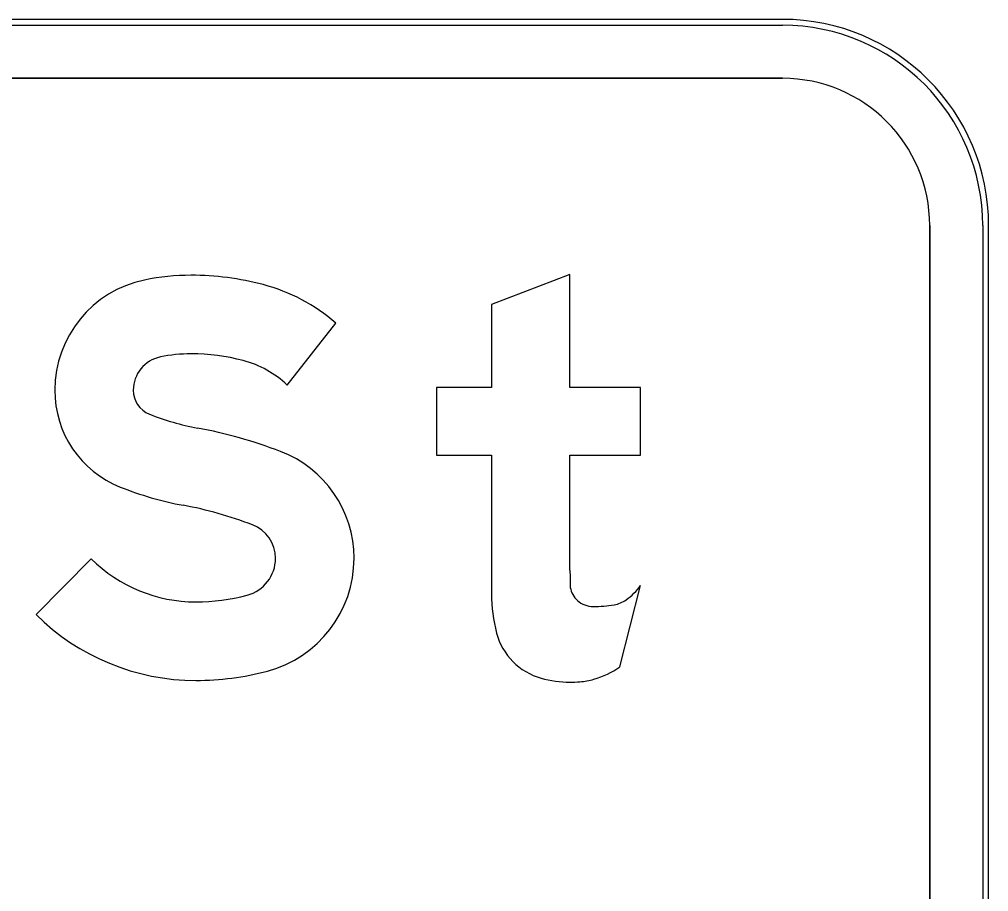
# Model space of a CAD drawing. Extents: x 1806251 to 1809821, y 414895 to 422886.
# Drawn here: x 1809677.8054 to 1809678.1345, y 414901.0375 to 414901.3335 of the extents above; entities that cross this region are included whole.
import ezdxf

# ---------------------------------------------------------------- set-up
doc = ezdxf.new("R2010")
doc.units = 0
for name, color, linetype in [('GSBWFILL', 7, 'Continuous'), ('GSCOLORFILL', 7, 'Continuous'), ('GSOUTLINE', 7, 'Continuous')]:
    doc.layers.add(name, color=color, linetype=linetype)

msp = doc.modelspace()

# ---------------------------------------------------------------- linework, layer by layer
at = {"layer": 'GSBWFILL'}
for p, q in [((1809678.0645, 414901.33350000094), (1809677.1245000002, 414901.33350000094)), ((1809677.1245000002, 414901.313500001), (1809678.0645, 414901.313500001)), ((1809678.1145000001, 414901.263500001), (1809678.1145000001, 414900.86350000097)), ((1809678.1345, 414900.86350000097), (1809678.1345, 414901.263500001)), ((1809678.0093481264, 414901.11372871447), (1809678.0163643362, 414901.14132448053))]:
    msp.add_line(p, q, dxfattribs=at)
for points in [[(1809677.9923704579, 414901.14657450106), (1809677.9923704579, 414901.18556475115), (1809678.0163643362, 414901.18556475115), (1809678.0163643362, 414901.208559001), (1809677.9923704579, 414901.208559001), (1809677.9923704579, 414901.246882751), (1809677.965710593, 414901.2367706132), (1809677.965710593, 414901.208559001), (1809677.9470486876, 414901.208559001), (1809677.9470486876, 414901.18556475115), (1809677.965710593, 414901.18556475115), (1809677.965710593, 414901.138517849)], [(1809677.8964006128, 414901.2093645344), (1809677.912887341, 414901.23040113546)], [(1809677.8298507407, 414901.15042463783), (1809677.8110826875, 414901.13149018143)]]:
    msp.add_lwpolyline(points, dxfattribs=at)
for radius in [0.07, 0.05]:
    msp.add_arc((1809678.0645, 414901.263500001), radius, 0, 90, dxfattribs=at)
for centre, major_axis, ratio, start_param, end_param in [((1809677.8637312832, 414901.16812361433), (4.808322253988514e-18, 0.07852586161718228), 0.9999969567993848, 4.960524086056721e-16, 0.20275826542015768), ((1809677.8637312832, 414901.1503535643), (5.89642399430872e-18, 0.09629591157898), 0.999996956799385, 6.026234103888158, 6.283185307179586), ((1809677.8556080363, 414901.20763690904), (2.338230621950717e-18, 0.038186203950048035), 0.9999969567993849, 0.20275826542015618, 1.5707963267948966), ((1809677.8726670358, 414901.1843609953), (3.743383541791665e-18, 0.06113409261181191), 0.999996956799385, 5.565151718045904, 6.026234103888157), ((1809677.8637312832, 414901.16812361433), (3.175868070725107e-18, 0.05186586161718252), 0.9999969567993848, 3.968419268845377e-15, 0.2027582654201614), ((1809677.8637312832, 414901.1503535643), (4.26396981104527e-18, 0.06963591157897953), 0.9999969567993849, 6.02623410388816, 6.283185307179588), ((1809677.8556080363, 414901.20763690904), (7.057764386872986e-19, 0.01152620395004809), 0.9999969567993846, 0.20275826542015, 1.5707963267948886), ((1809677.8726670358, 414901.1843609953), (2.1109293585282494e-18, 0.034474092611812), 0.9999969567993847, 5.52383711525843, 6.026234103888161), ((1809677.8527975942, 414901.20763690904), (2.166140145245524e-18, 0.035375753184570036), 0.9999969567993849, 1.5707963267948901, 2.761249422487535), ((1809677.8527975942, 414901.20763690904), (5.336859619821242e-19, 0.008715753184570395), 0.9999969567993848, 1.5707963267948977, 2.761249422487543), ((1809677.881848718, 414901.2802993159), (5.325404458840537e-18, 0.08697045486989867), 0.9999969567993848, 2.761249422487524, 2.9574401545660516), ((1809677.8362066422, 414901.03525730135), (9.937154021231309e-18, 0.16228604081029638), 0.9999969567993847, 5.918636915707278, 6.099032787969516), ((1809677.880220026, 414901.1505953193), (2.3779855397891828e-18, 0.03883545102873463), 0.9999969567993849, 4.712388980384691, 5.918636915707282), ((1809677.8818487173, 414901.2802993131), (6.957858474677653e-18, 0.11363045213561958), 0.9999969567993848, 2.761249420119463, 2.9574401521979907), ((1809677.8362066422, 414901.03525730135), (8.304699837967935e-18, 0.13562604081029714), 0.999996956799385, 5.918636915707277, 6.099032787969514), ((1809677.880220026, 414901.1505953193), (7.45531356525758e-19, 0.012175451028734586), 0.9999969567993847, 4.71238898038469, 5.918636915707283), ((1809677.86535354, 414901.1862422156), (3.088050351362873e-18, 0.05043168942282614), 0.9999969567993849, 2.3606065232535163, 3.141592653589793), ((1809677.8794535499, 414901.1505953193), (7.924646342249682e-19, 0.012941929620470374), 0.9999969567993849, 3.4015174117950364, 4.712388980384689), ((1809677.8794535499, 414901.1505953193), (2.4249188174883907e-18, 0.039601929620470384), 0.9999969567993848, 3.401517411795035, 4.712388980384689), ((1809678.1592563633, 414901.14657450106), (1.0218866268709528e-17, 0.16688675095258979), 0.9999949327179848, 1.5707963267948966, 1.606005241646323), ((1809678.0000280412, 414901.1419969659), (4.693305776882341e-19, 0.007664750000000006), 0.999994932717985, 1.740850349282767, 2.407828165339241), ((1809677.9988176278, 414901.15440934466), (1.3402795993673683e-18, 0.02188842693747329), 0.9999949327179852, 3.756277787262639, 4.07163837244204), ((1809677.8653535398, 414901.2036148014), (4.151814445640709e-18, 0.06780427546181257), 0.9999969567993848, 3.1415926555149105, 3.4015174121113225), ((1809678.0174387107, 414901.1385179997), (3.167449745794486e-18, 0.05172837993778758), 0.9999949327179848, 1.5707963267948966, 1.8306983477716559), ((1809678.000270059, 414901.14226536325), (4.914599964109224e-19, 0.00802615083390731), 0.9999949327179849, 2.407828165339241, 3.141592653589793), ((1809678.000270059, 414901.17634033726), (2.577950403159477e-18, 0.04210112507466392), 0.9999949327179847, 3.141592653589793, 3.3107617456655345), ((1809678.0056751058, 414901.1446949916), (6.121703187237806e-19, 0.009997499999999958), 0.9999949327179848, 3.3107617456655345, 3.756277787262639), ((1809677.86535354, 414901.1862422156), (4.72050453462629e-18, 0.07709168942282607), 0.9999969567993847, 2.3606065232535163, 3.141592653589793), ((1809677.9883815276, 414901.13079117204), (1.3263690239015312e-18, 0.021661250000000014), 0.9999949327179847, 1.830698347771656, 2.8695262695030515), ((1809677.9915135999, 414901.13995256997), (1.941910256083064e-18, 0.03171380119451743), 0.9999949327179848, 3.4277553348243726, 3.7388439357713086), ((1809677.8653535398, 414901.20361480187), (5.7842686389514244e-18, 0.09446427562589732), 0.9999969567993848, 3.141592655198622, 3.4015174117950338), ((1809677.9923698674, 414901.14508718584), (2.2351754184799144e-18, 0.036503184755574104), 0.9999949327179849, 2.8695262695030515, 3.1415926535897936), ((1809677.9923698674, 414901.16115577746), (3.2190928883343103e-18, 0.052571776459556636), 0.999994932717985, 3.141592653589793, 3.2057342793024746), ((1809677.9943511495, 414901.1303088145), (1.3263690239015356e-18, 0.021661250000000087), 0.9999949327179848, 3.2057342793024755, 3.427755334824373)]:
    msp.add_ellipse(centre, major_axis=major_axis, ratio=ratio, start_param=start_param, end_param=end_param, dxfattribs=at)
at = {"layer": 'GSCOLORFILL'}
for p, q in [((1809678.0645, 414901.33350000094), (1809677.1245000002, 414901.33350000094)), ((1809678.0645, 414901.33350000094), (1809677.1245000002, 414901.33350000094)), ((1809678.0645, 414901.33350000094), (1809677.1245000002, 414901.33350000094)), ((1809677.1245000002, 414901.33150000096), (1809678.0645, 414901.33150000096)), ((1809677.1245000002, 414901.313500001), (1809678.0645, 414901.313500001)), ((1809678.1145000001, 414901.263500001), (1809678.1145000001, 414900.86350000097)), ((1809678.1325, 414901.263500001), (1809678.1325, 414900.86350000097)), ((1809678.1345, 414900.86350000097), (1809678.1345, 414901.263500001)), ((1809678.1345, 414900.86350000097), (1809678.1345, 414901.263500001)), ((1809678.1345, 414900.86350000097), (1809678.1345, 414901.263500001)), ((1809678.0093481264, 414901.11372871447), (1809678.0163643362, 414901.14132448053))]:
    msp.add_line(p, q, dxfattribs=at)
for points in [[(1809677.9923704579, 414901.14657450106), (1809677.9923704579, 414901.18556475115), (1809678.0163643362, 414901.18556475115), (1809678.0163643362, 414901.208559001), (1809677.9923704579, 414901.208559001), (1809677.9923704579, 414901.246882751), (1809677.965710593, 414901.2367706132), (1809677.965710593, 414901.208559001), (1809677.9470486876, 414901.208559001), (1809677.9470486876, 414901.18556475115), (1809677.965710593, 414901.18556475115), (1809677.965710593, 414901.138517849)], [(1809677.8964006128, 414901.2093645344), (1809677.912887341, 414901.23040113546)], [(1809677.8298507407, 414901.15042463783), (1809677.8110826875, 414901.13149018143)]]:
    msp.add_lwpolyline(points, dxfattribs=at)
for radius in [0.07, 0.07, 0.07, 0.068, 0.05]:
    msp.add_arc((1809678.0645, 414901.263500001), radius, 0, 90, dxfattribs=at)
for centre, major_axis, ratio, start_param, end_param in [((1809677.8637312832, 414901.16812361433), (4.808322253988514e-18, 0.07852586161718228), 0.9999969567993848, 4.960524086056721e-16, 0.20275826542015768), ((1809677.8637312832, 414901.1503535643), (5.89642399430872e-18, 0.09629591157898), 0.999996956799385, 6.026234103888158, 6.283185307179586), ((1809677.8556080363, 414901.20763690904), (2.3382306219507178e-18, 0.03818620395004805), 0.9999969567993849, 0.20275826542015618, 1.5707963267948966), ((1809677.8726670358, 414901.1843609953), (3.743383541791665e-18, 0.06113409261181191), 0.999996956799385, 5.565151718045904, 6.026234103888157), ((1809677.8637312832, 414901.16812361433), (3.1758680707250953e-18, 0.05186586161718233), 0.9999969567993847, 4.464471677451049e-15, 0.2027582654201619), ((1809677.8637312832, 414901.1503535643), (4.26396981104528e-18, 0.06963591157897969), 0.9999969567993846, 6.02623410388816, 6.283185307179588), ((1809677.8556080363, 414901.20763690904), (7.057764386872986e-19, 0.01152620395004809), 0.9999969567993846, 0.20275826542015, 1.5707963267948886), ((1809677.8726670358, 414901.1843609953), (2.1109293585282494e-18, 0.034474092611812), 0.9999969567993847, 5.52383711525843, 6.026234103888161), ((1809677.8527975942, 414901.20763690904), (2.166140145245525e-18, 0.03537575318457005), 0.9999969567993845, 1.5707963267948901, 2.761249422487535), ((1809677.8527975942, 414901.20763690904), (5.336859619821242e-19, 0.008715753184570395), 0.9999969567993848, 1.5707963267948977, 2.761249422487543), ((1809677.881848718, 414901.2802993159), (5.325404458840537e-18, 0.08697045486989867), 0.9999969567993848, 2.761249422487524, 2.9574401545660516), ((1809677.8362066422, 414901.03525730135), (9.937154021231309e-18, 0.16228604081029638), 0.9999969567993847, 5.918636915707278, 6.099032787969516), ((1809677.880220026, 414901.1505953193), (2.3779855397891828e-18, 0.03883545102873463), 0.9999969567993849, 4.712388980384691, 5.918636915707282), ((1809677.8818487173, 414901.2802993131), (6.957858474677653e-18, 0.11363045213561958), 0.9999969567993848, 2.761249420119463, 2.9574401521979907), ((1809677.8362066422, 414901.03525730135), (8.304699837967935e-18, 0.13562604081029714), 0.999996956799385, 5.918636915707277, 6.099032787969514), ((1809677.880220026, 414901.1505953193), (7.45531356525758e-19, 0.012175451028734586), 0.9999969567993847, 4.71238898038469, 5.918636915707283), ((1809677.86535354, 414901.1862422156), (3.088050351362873e-18, 0.05043168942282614), 0.9999969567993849, 2.3606065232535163, 3.141592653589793), ((1809677.8794535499, 414901.1505953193), (7.924646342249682e-19, 0.012941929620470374), 0.9999969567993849, 3.4015174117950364, 4.712388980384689), ((1809677.8794535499, 414901.1505953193), (2.4249188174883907e-18, 0.039601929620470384), 0.9999969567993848, 3.401517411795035, 4.712388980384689), ((1809678.1592563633, 414901.14657450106), (1.0218866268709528e-17, 0.16688675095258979), 0.9999949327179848, 1.5707963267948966, 1.606005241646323), ((1809678.0000280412, 414901.1419969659), (4.693305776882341e-19, 0.007664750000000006), 0.999994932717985, 1.740850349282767, 2.407828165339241), ((1809677.9988176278, 414901.15440934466), (1.3402795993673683e-18, 0.02188842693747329), 0.9999949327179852, 3.756277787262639, 4.07163837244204), ((1809677.8653535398, 414901.2036148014), (4.151814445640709e-18, 0.06780427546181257), 0.9999969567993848, 3.1415926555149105, 3.4015174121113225), ((1809678.0174387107, 414901.1385179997), (3.167449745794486e-18, 0.05172837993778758), 0.9999949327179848, 1.5707963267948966, 1.8306983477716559), ((1809678.000270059, 414901.14226536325), (4.914599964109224e-19, 0.00802615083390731), 0.9999949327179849, 2.407828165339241, 3.141592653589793), ((1809678.000270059, 414901.17634033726), (2.577950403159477e-18, 0.04210112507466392), 0.9999949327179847, 3.141592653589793, 3.3107617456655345), ((1809678.0056751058, 414901.1446949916), (6.121703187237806e-19, 0.009997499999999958), 0.9999949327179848, 3.3107617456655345, 3.756277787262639), ((1809677.86535354, 414901.1862422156), (4.720504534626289e-18, 0.07709168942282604), 0.9999969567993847, 2.3606065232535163, 3.141592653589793), ((1809677.9883815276, 414901.13079117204), (1.3263690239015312e-18, 0.021661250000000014), 0.9999949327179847, 1.830698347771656, 2.8695262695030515), ((1809677.9915135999, 414901.13995256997), (1.941910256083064e-18, 0.03171380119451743), 0.9999949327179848, 3.4277553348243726, 3.7388439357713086), ((1809677.8653535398, 414901.20361480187), (5.7842686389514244e-18, 0.09446427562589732), 0.9999969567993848, 3.141592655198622, 3.4015174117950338), ((1809677.9923698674, 414901.14508718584), (2.2351754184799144e-18, 0.036503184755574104), 0.9999949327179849, 2.8695262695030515, 3.1415926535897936), ((1809677.9923698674, 414901.16115577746), (3.2190928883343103e-18, 0.052571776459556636), 0.999994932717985, 3.141592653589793, 3.2057342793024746), ((1809677.9943511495, 414901.1303088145), (1.3263690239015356e-18, 0.021661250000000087), 0.9999949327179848, 3.2057342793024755, 3.427755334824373)]:
    msp.add_ellipse(centre, major_axis=major_axis, ratio=ratio, start_param=start_param, end_param=end_param, dxfattribs=at)
at = {"layer": 'GSOUTLINE'}
for p, q in [((1809678.0645, 414901.33350000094), (1809677.1245000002, 414901.33350000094)), ((1809678.0645, 414901.313500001), (1809677.1245000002, 414901.313500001)), ((1809678.1145000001, 414900.86350000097), (1809678.1145000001, 414901.263500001)), ((1809678.1345, 414900.86350000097), (1809678.1345, 414901.263500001)), ((1809678.0093481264, 414901.11372871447), (1809678.0163643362, 414901.14132448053))]:
    msp.add_line(p, q, dxfattribs=at)
for points in [[(1809677.9923704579, 414901.14657450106), (1809677.9923704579, 414901.18556475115), (1809678.0163643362, 414901.18556475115), (1809678.0163643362, 414901.208559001), (1809677.9923704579, 414901.208559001), (1809677.9923704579, 414901.246882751), (1809677.965710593, 414901.2367706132), (1809677.965710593, 414901.208559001), (1809677.9470486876, 414901.208559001), (1809677.9470486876, 414901.18556475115), (1809677.965710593, 414901.18556475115), (1809677.965710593, 414901.138517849)], [(1809677.8964006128, 414901.2093645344), (1809677.912887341, 414901.23040113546)], [(1809677.8298507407, 414901.15042463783), (1809677.8110826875, 414901.13149018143)]]:
    msp.add_lwpolyline(points, dxfattribs=at)
for radius in [0.07, 0.05]:
    msp.add_arc((1809678.0645, 414901.263500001), radius, 0, 90, dxfattribs=at)
for centre, major_axis, ratio, start_param, end_param in [((1809677.8637312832, 414901.16812361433), (4.808322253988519e-18, 0.07852586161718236), 0.9999969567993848, 4.960524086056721e-16, 0.20275826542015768), ((1809677.8637312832, 414901.1503535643), (5.896423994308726e-18, 0.0962959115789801), 0.9999969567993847, 6.026234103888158, 6.283185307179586), ((1809677.8556080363, 414901.20763690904), (2.338230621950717e-18, 0.038186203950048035), 0.9999969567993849, 0.20275826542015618, 1.5707963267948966), ((1809677.8726670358, 414901.1843609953), (3.743383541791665e-18, 0.06113409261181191), 0.9999969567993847, 5.565151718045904, 6.026234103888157), ((1809677.8637312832, 414901.16812361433), (3.1758680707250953e-18, 0.05186586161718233), 0.9999969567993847, 4.464471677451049e-15, 0.2027582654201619), ((1809677.8637312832, 414901.1503535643), (4.2639698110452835e-18, 0.06963591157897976), 0.9999969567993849, 6.026234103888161, 6.28318530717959), ((1809677.8556080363, 414901.20763690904), (7.057764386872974e-19, 0.01152620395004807), 0.9999969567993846, 0.20275826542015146, 1.5707963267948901), ((1809677.8726670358, 414901.1843609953), (2.1109293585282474e-18, 0.034474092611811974), 0.9999969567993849, 5.52383711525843, 6.026234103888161), ((1809677.8527975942, 414901.20763690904), (2.166140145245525e-18, 0.03537575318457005), 0.999996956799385, 1.5707963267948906, 2.761249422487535), ((1809677.8527975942, 414901.20763690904), (5.336859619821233e-19, 0.008715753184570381), 0.9999969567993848, 1.5707963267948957, 2.761249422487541), ((1809677.881848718, 414901.2802993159), (5.3254044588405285e-18, 0.08697045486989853), 0.9999969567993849, 2.761249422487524, 2.9574401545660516), ((1809677.8362066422, 414901.03525730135), (9.937154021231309e-18, 0.16228604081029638), 0.9999969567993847, 5.918636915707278, 6.099032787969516), ((1809677.880220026, 414901.1505953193), (2.3779855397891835e-18, 0.03883545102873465), 0.9999969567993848, 4.712388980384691, 5.918636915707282), ((1809677.8818487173, 414901.2802993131), (6.957858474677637e-18, 0.11363045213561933), 0.9999969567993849, 2.7612494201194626, 2.95744015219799), ((1809677.8362066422, 414901.03525730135), (8.304699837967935e-18, 0.13562604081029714), 0.999996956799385, 5.918636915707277, 6.099032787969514), ((1809677.880220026, 414901.1505953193), (7.45531356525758e-19, 0.012175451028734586), 0.9999969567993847, 4.71238898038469, 5.918636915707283), ((1809677.86535354, 414901.1862422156), (3.088050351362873e-18, 0.05043168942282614), 0.9999969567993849, 2.3606065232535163, 3.141592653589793), ((1809677.8794535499, 414901.1505953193), (7.924646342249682e-19, 0.012941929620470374), 0.9999969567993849, 3.4015174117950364, 4.712388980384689), ((1809677.8794535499, 414901.1505953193), (2.4249188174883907e-18, 0.039601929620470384), 0.9999969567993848, 3.401517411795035, 4.712388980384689), ((1809678.1592563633, 414901.14657450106), (1.0218866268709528e-17, 0.16688675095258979), 0.9999949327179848, 1.5707963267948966, 1.606005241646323), ((1809678.0000280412, 414901.1419969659), (4.693305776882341e-19, 0.007664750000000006), 0.999994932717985, 1.740850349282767, 2.407828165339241), ((1809677.9988176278, 414901.15440934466), (1.3402795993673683e-18, 0.02188842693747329), 0.9999949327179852, 3.756277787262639, 4.07163837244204), ((1809677.8653535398, 414901.2036148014), (4.151814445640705e-18, 0.06780427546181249), 0.9999969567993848, 3.141592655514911, 3.401517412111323), ((1809678.0174387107, 414901.1385179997), (3.167449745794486e-18, 0.05172837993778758), 0.9999949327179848, 1.5707963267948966, 1.8306983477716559), ((1809678.000270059, 414901.14226536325), (4.914599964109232e-19, 0.008026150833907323), 0.9999949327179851, 2.407828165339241, 3.141592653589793), ((1809678.000270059, 414901.17634033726), (2.5779504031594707e-18, 0.04210112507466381), 0.9999949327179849, 3.141592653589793, 3.3107617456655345), ((1809678.0056751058, 414901.1446949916), (6.12170318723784e-19, 0.009997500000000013), 0.999994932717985, 3.3107617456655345, 3.756277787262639), ((1809677.86535354, 414901.1862422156), (4.72050453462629e-18, 0.07709168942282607), 0.9999969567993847, 2.3606065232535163, 3.141592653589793), ((1809677.9883815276, 414901.13079117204), (1.3263690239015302e-18, 0.02166125), 0.9999949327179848, 1.830698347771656, 2.8695262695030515), ((1809677.9915135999, 414901.13995256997), (1.941910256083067e-18, 0.031713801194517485), 0.9999949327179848, 3.4277553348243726, 3.7388439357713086), ((1809677.8653535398, 414901.20361480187), (5.7842686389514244e-18, 0.09446427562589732), 0.9999969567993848, 3.141592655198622, 3.4015174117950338), ((1809677.9923698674, 414901.14508718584), (2.2351754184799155e-18, 0.036503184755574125), 0.9999949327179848, 2.8695262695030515, 3.1415926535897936), ((1809677.9923698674, 414901.16115577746), (3.2190928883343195e-18, 0.05257177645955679), 0.9999949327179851, 3.141592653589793, 3.2057342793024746), ((1809677.9943511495, 414901.1303088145), (1.3263690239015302e-18, 0.02166125), 0.9999949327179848, 3.2057342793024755, 3.427755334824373)]:
    msp.add_ellipse(centre, major_axis=major_axis, ratio=ratio, start_param=start_param, end_param=end_param, dxfattribs=at)

doc.saveas('drawing.dxf')
